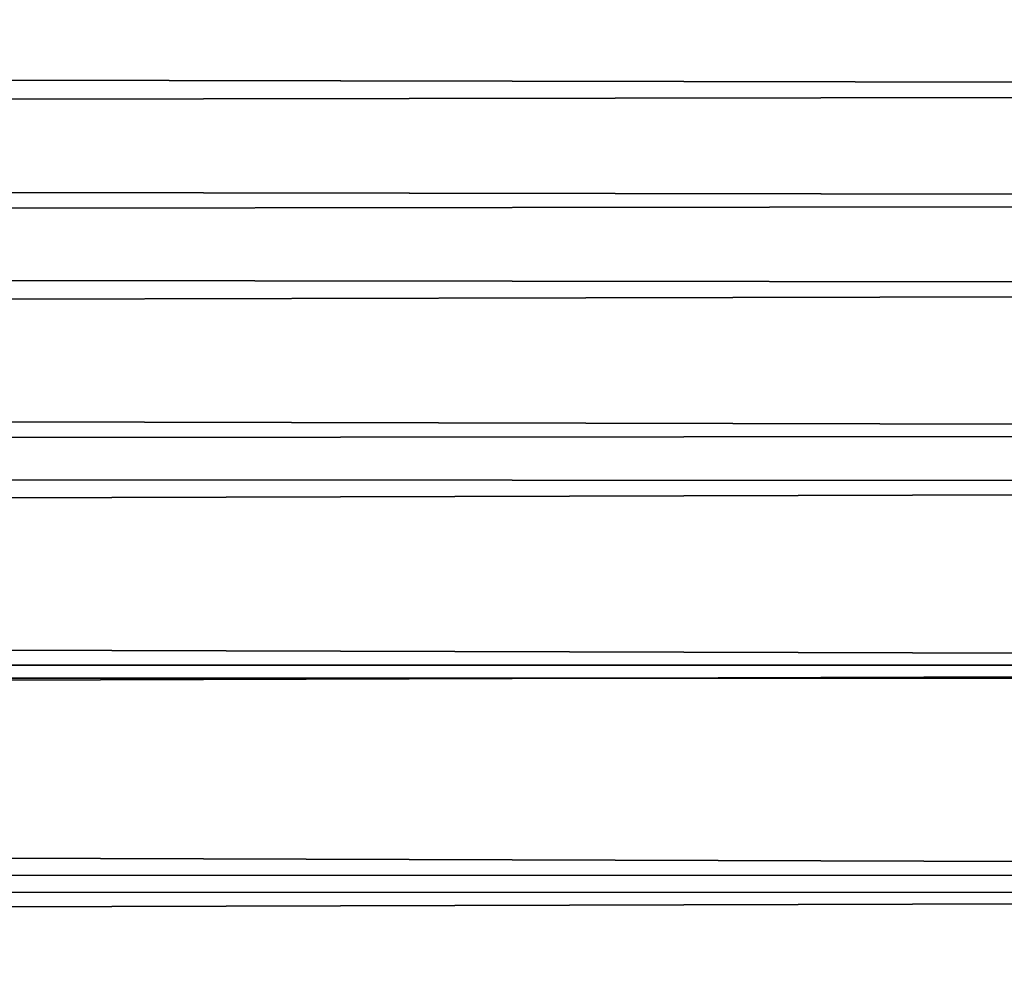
# Model space of a CAD drawing. Header units: millimetres. Extents: x -184 to 165, y -135 to 242.
# Tile 333 of 656: x -38.44 to -36.28, y -97.18 to -95.05. Entities that reach past the tile are written whole.
import ezdxf

# ---------------------------------------------------------------- set-up
doc = ezdxf.new("R2010")
doc.units = ezdxf.units.MM
doc.header["$LTSCALE"] = 41.718519
doc.layers.add('384', color=7, linetype='CONTINUOUS')
doc.layers.add('386', color=7, linetype='CONTINUOUS')

msp = doc.modelspace()

# ---------------------------------------------------------------- linework, layer by layer
at = {"layer": '384', "linetype": 'CONTINUOUS'}
for points in [[(-26.4987, -94.7745, 60), (-26.7701, -95.2095, 60), (-170.898, -94.9406, 60), (-26.4987, -94.7745, 60)], [(-26.7701, -95.2095, 60), (-170.5759, -95.4537, 60), (-170.898, -94.9406, 60), (-26.7701, -95.2095, 60)], [(-26.7701, -95.2095, 60), (-27.0441, -95.6428, 60), (-170.5759, -95.4537, 60), (-26.7701, -95.2095, 60)], [(-27.0441, -95.6428, 60), (-170.2505, -95.9639, 60), (-170.5759, -95.4537, 60), (-27.0441, -95.6428, 60)], [(-27.0441, -95.6428, 60), (-27.3207, -96.0744, 60), (-170.2505, -95.9639, 60), (-27.0441, -95.6428, 60)], [(-27.3207, -96.0744, 60), (-169.9218, -96.4712, 60), (-170.2505, -95.9639, 60), (-27.3207, -96.0744, 60)], [(-27.3207, -96.0744, 60), (-27.5998, -96.5043, 60), (-169.9218, -96.4712, 60), (-27.3207, -96.0744, 60)], [(-27.5998, -96.5043, 60), (-27.8816, -96.9325, 60), (-169.9218, -96.4712, 60), (-27.5998, -96.5043, 60)], [(-27.8816, -96.9325, 60), (-169.5898, -96.9758, 60), (-169.9218, -96.4712, 60), (-27.8816, -96.9325, 60)], [(-27.8816, -96.9325, 60), (-28.1659, -97.359, 60), (-169.5898, -96.9758, 60), (-27.8816, -96.9325, 60)], [(-28.1659, -97.359, 60), (-169.2546, -97.4774, 60), (-169.5898, -96.9758, 60), (-28.1659, -97.359, 60)]]:
    msp.add_3dface(points, dxfattribs=at)
at = {"layer": '386', "linetype": 'CONTINUOUS'}
for points in [[(-171.0013, -94.7745, 63), (-170.7299, -95.2095, 63), (-26.602, -94.9406, 63), (-171.0013, -94.7745, 63)], [(-170.7299, -95.2095, 63), (-26.9241, -95.4537, 63), (-26.602, -94.9406, 63), (-170.7299, -95.2095, 63)], [(-170.7299, -95.2095, 63), (-170.4559, -95.6428, 63), (-26.9241, -95.4537, 63), (-170.7299, -95.2095, 63)], [(-170.4559, -95.6428, 63), (-27.2495, -95.9639, 63), (-26.9241, -95.4537, 63), (-170.4559, -95.6428, 63)], [(-170.4559, -95.6428, 63), (-170.1793, -96.0744, 63), (-27.2495, -95.9639, 63), (-170.4559, -95.6428, 63)], [(-170.1793, -96.0744, 63), (-27.5782, -96.4712, 63), (-27.2495, -95.9639, 63), (-170.1793, -96.0744, 63)], [(-170.1793, -96.0744, 63), (-169.9002, -96.5043, 63), (-27.5782, -96.4712, 63), (-170.1793, -96.0744, 63)], [(-169.9002, -96.5043, 63), (-169.6184, -96.9325, 63), (-27.5782, -96.4712, 63), (-169.9002, -96.5043, 63)], [(-169.6184, -96.9325, 63), (-27.9102, -96.9758, 63), (-27.5782, -96.4712, 63), (-169.6184, -96.9325, 63)], [(-169.6184, -96.9325, 63), (-169.3341, -97.359, 63), (-27.9102, -96.9758, 63), (-169.6184, -96.9325, 63)], [(-169.3341, -97.359, 63), (-28.2454, -97.4774, 63), (-27.9102, -96.9758, 63), (-169.3341, -97.359, 63)]]:
    msp.add_3dface(points, dxfattribs=at)

doc.saveas('drawing.dxf')
